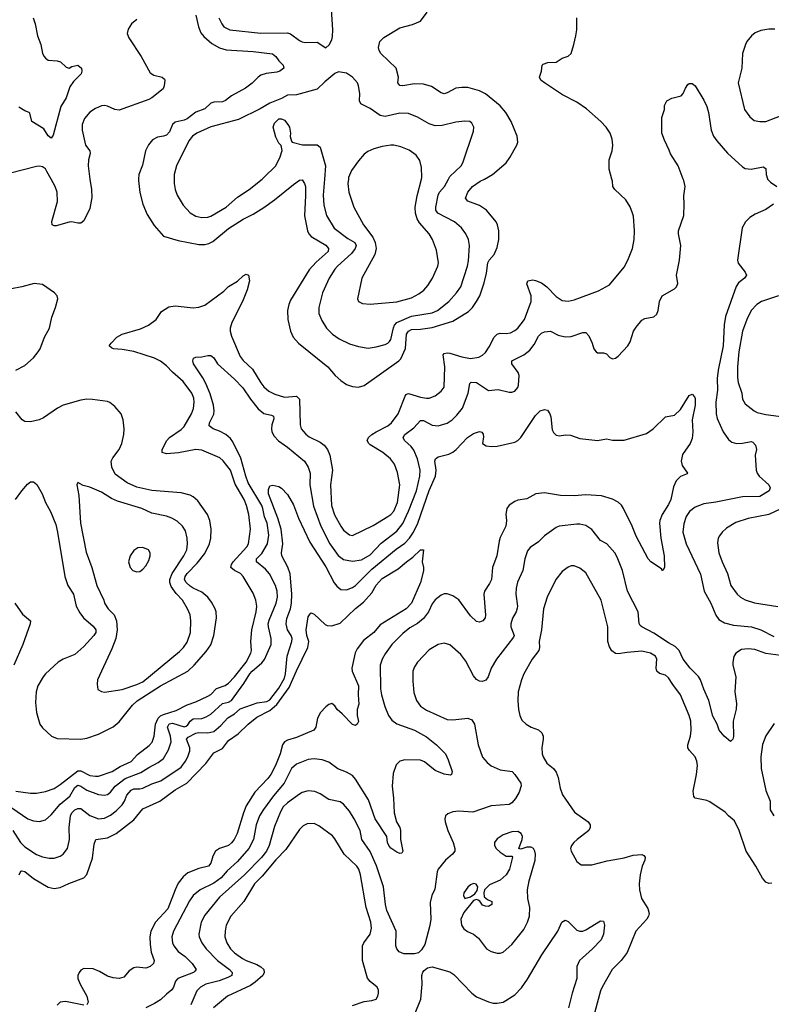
# Model space of a CAD drawing. Header units: inches. Extents: x 1682530 to 1839546, y 640742 to 791647.
# Tile 730 of 923: x 1822356 to 1827446, y 694414 to 701078. Entities that reach past the tile are written whole.
import ezdxf

# ---------------------------------------------------------------- set-up
doc = ezdxf.new("R2010")
doc.units = ezdxf.units.IN
doc.header["$MEASUREMENT"] = 0
doc.layers.add('B8629', color=7, linetype='Continuous')
doc.layers.add('B8720', color=7, linetype='Continuous')

msp = doc.modelspace()

# ---------------------------------------------------------------- linework, layer by layer
at = {"layer": 'B8629', "color": 5}
for points, elevation in [([(1822303.2, 695743.2), (1822410.1, 695670.1), (1822450, 695655.4), (1822490, 695652.1), (1822530, 695663.2), (1822570, 695695.8), (1822630.5, 695770), (1822696.1, 695823.9), (1822730, 695882.2), (1822750, 695897.4), (1822770, 695890.1), (1822810, 695862.9), (1822890, 695834.8), (1822930, 695828.8), (1822950, 695834.8), (1822970, 695849.3), (1823002.6, 695890), (1823070, 695942.2), (1823177.3, 695982.7), (1823230, 696017.7), (1823293.3, 696050), (1823330, 696078.6), (1823364.3, 696135.7), (1823382.5, 696190), (1823377.1, 696230), (1823357.1, 696290), (1823367.3, 696312.7), (1823390, 696316.4), (1823470, 696291.3), (1823484.1, 696295.9), (1823494.9, 696305.1), (1823510, 696330.2), (1823530, 696346.6), (1823590, 696349.5), (1823620, 696360), (1823650, 696377.1), (1823729.9, 696450.1), (1823770, 696460.1), (1823790, 696470.9), (1823874, 696586), (1823914.3, 696650), (1823931.2, 696670), (1823995, 696725), (1824013, 696747), (1824058.3, 696850), (1824058.4, 696890), (1824039.9, 696970), (1824039.1, 696990), (1824045.1, 697014.9), (1824092.9, 697130), (1824101.2, 697170), (1824100.6, 697210), (1824087.5, 697250), (1824046.9, 697326.9), (1824019.8, 697359.8), (1823959.8, 697410), (1823960.8, 697430), (1823995.1, 697464.9), (1824033.3, 697530), (1824044.3, 697590), (1824032.7, 697670), (1824012.9, 697712.9), (1824003.3, 697770), (1823995.3, 697790), (1823904.2, 697944.2), (1823887.3, 697990), (1823854.4, 698110), (1823800.2, 698220.2), (1823783.7, 698243.7), (1823751.3, 698270), (1823710, 698293.3), (1823666, 698310), (1823639.6, 698330), (1823642.2, 698350), (1823671.2, 698408.8), (1823673.6, 698430), (1823669.2, 698470), (1823645.2, 698545.2), (1823616, 698616), (1823595.4, 698655.4), (1823533.3, 698750), (1823527.6, 698770), (1823532.5, 698787.5), (1823550, 698794.9), (1823590, 698795.5), (1823630, 698806), (1823650, 698805.5), (1823659.5, 698799.5), (1823670, 698790.7), (1823695.8, 698750), (1823810, 698645.2), (1823866.8, 698586.8), (1823918.3, 698510), (1823970, 698444.2), (1824010, 698412.4), (1824062.4, 698402.4), (1824075.3, 698395.3), (1824076.4, 698376.4), (1824063.8, 698336.2), (1824061, 698310), (1824064.4, 698290), (1824079.6, 698259.6), (1824107.7, 698227.7), (1824170, 698185), (1824285.3, 698090), (1824310, 698050.4), (1824323, 698010), (1824321.9, 697930), (1824346.8, 697786.8), (1824395, 697650), (1824457.2, 697530), (1824512.9, 697452.9), (1824550, 697424.1), (1824610, 697413.1), (1824670, 697422.1), (1824730, 697455.7), (1824805, 697535), (1824910, 697617.5), (1824950, 697669.1), (1824988.5, 697751.5), (1825043.2, 697890), (1825066.5, 697990), (1825067.8, 698030), (1825050, 698107.3), (1825024.7, 698164.7), (1825006.6, 698190), (1824963.1, 698230), (1824952.2, 698250), (1824963.8, 698270), (1825025, 698315), (1825070, 698366.5), (1825090, 698364.7), (1825150, 698334.7), (1825190, 698330.2), (1825250, 698347.9), (1825284.7, 698370), (1825317.1, 698402.9), (1825353.8, 698450), (1825394.1, 698550), (1825404, 698616), (1825414.2, 698625.8), (1825450, 698621.8), (1825530, 698568.3), (1825596.5, 698576.5), (1825670, 698558), (1825690, 698556.4), (1825710, 698563.8), (1825729.6, 698590), (1825734.1, 698605.9), (1825738.7, 698670), (1825732.1, 698690), (1825688.6, 698750), (1825689.7, 698770), (1825769.7, 698810), (1825810, 698840.6), (1825840.7, 698879.3), (1825870, 698937.1), (1825890, 698957.1), (1825910, 698966), (1825950, 698970.4), (1826003.2, 698943.2), (1826050, 698931.6), (1826090, 698933.4), (1826170, 698960.5), (1826190, 698960.7), (1826210, 698938), (1826233.4, 698890), (1826244.9, 698850), (1826261, 698830), (1826270, 698824), (1826310, 698822.8), (1826330, 698816), (1826353.2, 698793.2), (1826370, 698784), (1826390, 698787.7), (1826410, 698800.7), (1826473.6, 698870), (1826490, 698898.8), (1826513, 698970), (1826530, 698997.1), (1826570, 699043.8), (1826590, 699057.1), (1826650, 699067.3), (1826670, 699084.7), (1826679.5, 699110), (1826689.6, 699170), (1826706.3, 699210), (1826790, 699257.4), (1826803.9, 699270), (1826813.4, 699293.4), (1826803.1, 699350), (1826824.4, 699450), (1826832.3, 699550), (1826817.8, 699630), (1826818.5, 699650), (1826852.7, 699752.7), (1826856.9, 699830), (1826854.5, 699885.5), (1826862, 699950), (1826854, 699990), (1826850.2, 700000)], 560), ([(1822330, 695857.8), (1822430, 695843.8), (1822470, 695843), (1822530, 695855), (1822590, 695875.9), (1822630, 695901.2), (1822750, 695994), (1822770, 695995.5), (1822830, 695963.9), (1822870, 695957.4), (1822890, 695959.5), (1822983.1, 695990), (1823036.5, 696023.5), (1823110, 696058.6), (1823154.5, 696105.5), (1823233.7, 696166.3), (1823252.2, 696187.8), (1823267.8, 696230), (1823276.7, 696310), (1823293.7, 696350), (1823310, 696365.9), (1823330, 696376.4), (1823416.5, 696403.5), (1823490, 696442.3), (1823550, 696461.1), (1823630, 696499.3), (1823650, 696512), (1823690, 696550.8), (1823746.8, 696573.2), (1823770, 696588.4), (1823810, 696630.2), (1823889.9, 696730), (1823921.7, 696790), (1823925.4, 696810), (1823921.4, 696870), (1823928.8, 696950), (1823957.5, 697070), (1823962.3, 697110), (1823954.2, 697150), (1823937.1, 697197.1), (1823869, 697310), (1823850.3, 697330.3), (1823809.7, 697350), (1823786.5, 697370), (1823789.9, 697390), (1823801.1, 697410), (1823895, 697510), (1823906.3, 697530), (1823919.1, 697630), (1823907.4, 697730), (1823891.6, 697790), (1823875.7, 697830), (1823815.8, 697935.8), (1823783.2, 698030), (1823732.9, 698092.9), (1823711.9, 698111.9), (1823590, 698166), (1823550, 698168.8), (1823432.3, 698147.7), (1823350, 698139.1), (1823321.7, 698150), (1823319.8, 698170), (1823351.4, 698230), (1823369.9, 698250.1), (1823450, 698305.1), (1823470, 698324.1), (1823518.5, 698410), (1823532.2, 698447.8), (1823538.1, 698490), (1823535.8, 698515.8), (1823522.9, 698550), (1823463.9, 698630), (1823390, 698691.7), (1823350, 698736.5), (1823310, 698768.1), (1823270, 698788.2), (1823130, 698833.2), (1823050, 698846.5), (1822990.9, 698850.9), (1822976.9, 698856.9), (1822962.9, 698870), (1822975.8, 698890), (1823014.3, 698930), (1823050, 698949.3), (1823174.1, 698985.9), (1823229.1, 699010.9), (1823281.3, 699050), (1823317, 699103), (1823365.9, 699134.1), (1823410, 699142.2), (1823530, 699128.1), (1823570, 699132.4), (1823610, 699146.9), (1823738.1, 699241.9), (1823770, 699271.6), (1823831.5, 699308.5), (1823870, 699345.3), (1823890, 699357.1), (1823906, 699350), (1823911.3, 699311.3), (1823895.9, 699250), (1823863.9, 699170), (1823792.1, 699030), (1823780.9, 698990), (1823781.3, 698970), (1823790, 698937.1), (1823850, 698798.9), (1823870, 698772.4), (1823933.1, 698713.1), (1823990, 698620.9), (1824010, 698594.3), (1824043.8, 698563.8), (1824083.8, 698543.8), (1824150, 698523.5), (1824230, 698530.1), (1824250.6, 698510.6), (1824255.6, 698335.6), (1824262, 698310), (1824293.7, 698273.7), (1824316, 698256), (1824390, 698219.8), (1824419.1, 698199.1), (1824440.2, 698170), (1824455.5, 698130), (1824473.5, 698030), (1824460.6, 697930), (1824467.5, 697790), (1824488, 697728), (1824530.2, 697650), (1824550, 697623.6), (1824590, 697591.5), (1824610, 697587.4), (1824750, 697654.6), (1824850, 697715.5), (1824870, 697729), (1824890, 697751.5), (1824915.5, 697810), (1824931, 697930), (1824913.6, 698013.6), (1824893.8, 698070), (1824866.6, 698106.6), (1824815.6, 698150), (1824730, 698201.6), (1824720.3, 698210), (1824709.8, 698230), (1824717.2, 698250), (1824740.8, 698270), (1824771, 698290), (1824850, 698328.5), (1824873.6, 698350), (1824919.8, 698410), (1824970, 698540.7), (1824990, 698548.7), (1825070, 698522.8), (1825110, 698516.5), (1825130, 698517.6), (1825170, 698531.6), (1825210, 698563.7), (1825229.8, 698590.2), (1825234.7, 698730), (1825223.2, 698810), (1825230, 698819.6), (1825250, 698823.9), (1825270, 698821.2), (1825350, 698797.2), (1825410, 698786), (1825465.7, 698794.3), (1825490, 698807.4), (1825510, 698827), (1825535.8, 698864.2), (1825570, 698929.1), (1825590, 698950.8), (1825610, 698956.6), (1825650, 698954.6), (1825679.9, 698960.1), (1825710, 698974.7), (1825730, 698991.2), (1825774.5, 699050), (1825819.8, 699170), (1825819.4, 699210), (1825791.1, 699290), (1825797, 699310), (1825830, 699317.2), (1825850, 699314.2), (1825890, 699297.1), (1825926, 699270), (1825990, 699204.5), (1826030, 699178.6), (1826070, 699174.4), (1826110, 699182.6), (1826276.3, 699243.7), (1826350, 699283.1), (1826450, 699403.8), (1826475.1, 699450), (1826506, 699530), (1826517.2, 699590), (1826518.7, 699650), (1826512, 699748), (1826506.4, 699770), (1826490, 699812), (1826459.8, 699859.8), (1826386.6, 699930), (1826372.3, 699950), (1826370, 699986), (1826366.2, 700000)], 580), ([(1822831.7, 700000), (1822841.6, 699930), (1822844.7, 699875.3), (1822830, 699800.9), (1822790, 699716), (1822770, 699701.6), (1822750, 699701.1), (1822710, 699709.7), (1822690, 699708.4), (1822604.2, 699684.2), (1822590, 699682.4), (1822576, 699690), (1822573.1, 699713.1), (1822611.5, 699848.5), (1822610.5, 699910), (1822595.9, 699950), (1822568.3, 700000)], 580), ([(1823160.6, 700000), (1823159.6, 699990), (1823170.3, 699909.7), (1823190.2, 699830), (1823220, 699760), (1823265.7, 699685.7), (1823330, 699612.4), (1823430, 699583.2), (1823570, 699557.8), (1823610, 699557.7), (1823636.1, 699563.9), (1823663, 699577), (1823770, 699665), (1823870, 699729.2), (1823937.6, 699762.4), (1824010, 699807.2), (1824081.8, 699858.2), (1824210, 699963.6), (1824250, 699991.6), (1824270, 699994), (1824285.5, 699970), (1824290.8, 699950), (1824292, 699888), (1824284.1, 699750), (1824304.8, 699650), (1824313.7, 699630), (1824330, 699611.2), (1824430, 699551.5), (1824447.2, 699530), (1824444.2, 699510), (1824363.4, 699436.6), (1824315.3, 699384.7), (1824190, 699179.6), (1824177.8, 699150), (1824169.1, 699109.1), (1824171.1, 699050), (1824189.4, 698969.4), (1824207.6, 698930), (1824243.1, 698890), (1824442.6, 698730), (1824493.1, 698670), (1824530, 698636.9), (1824570, 698610.2), (1824610, 698595.6), (1824650, 698591.2), (1824690, 698603.6), (1824923.1, 698770), (1824936.4, 698783.6), (1824967.8, 698852.2), (1824976.4, 698950), (1824989, 698971), (1825010, 698980.5), (1825070, 698984.1), (1825150, 698996.2), (1825290, 699037.2), (1825396.1, 699103.9), (1825421.5, 699130), (1825449.1, 699170), (1825471.1, 699210), (1825502.2, 699297.8), (1825516.8, 699363.2), (1825526.1, 699433.9), (1825534.3, 699450), (1825569.1, 699490), (1825590, 699535.5), (1825599.8, 699590), (1825600.9, 699650), (1825592.1, 699690), (1825582.2, 699710), (1825517.2, 699790), (1825470, 699821.6), (1825390.8, 699850.8), (1825374.3, 699870), (1825390.8, 699910), (1825421.7, 699950), (1825475, 699985), (1825502.9, 700000)], 620), ([(1823402.3, 700000), (1823402.3, 699970), (1823409.1, 699929.1), (1823422.3, 699890), (1823463, 699823), (1823510.2, 699770.2), (1823550, 699749), (1823590, 699738.6), (1823630, 699741.2), (1823650, 699749.2), (1823754.5, 699810), (1823830, 699877.3), (1823909.7, 699930), (1823997.2, 700000)], 640), ([(1824419.9, 700000), (1824411, 699890), (1824416.7, 699823.3), (1824433.8, 699753.8), (1824486.3, 699666.3), (1824577.2, 699597.2), (1824624.9, 699570), (1824633.7, 699550), (1824626.9, 699530), (1824603.7, 699496.3), (1824507.2, 699410), (1824489.5, 699390), (1824450.9, 699330), (1824407.5, 699230), (1824382.8, 699130), (1824382.3, 699090), (1824402.2, 699042.2), (1824434.6, 698990), (1824474.9, 698950), (1824519.1, 698919.1), (1824590, 698884.6), (1824650, 698867.6), (1824716.1, 698856.1), (1824770, 698864.2), (1824830, 698880.6), (1824850, 698889.3), (1824860.4, 698900.4), (1824870, 698913), (1824887.3, 698992.7), (1824894.9, 699010), (1824911.1, 699028.9), (1825010, 699072.2), (1825150, 699094.3), (1825186.6, 699110), (1825261.2, 699170), (1825314.6, 699230), (1825343.1, 699270), (1825388, 699410), (1825394.5, 699445.5), (1825402.5, 699550), (1825395, 699590), (1825377.4, 699630), (1825348.5, 699670), (1825301.3, 699710), (1825187.8, 699770), (1825175, 699790), (1825174.9, 699810), (1825189.9, 699890), (1825198.9, 699910), (1825233.5, 699950), (1825260.6, 700000)], 640), ([(1824581.7, 700000), (1824577.4, 699970), (1824586, 699910), (1824618.3, 699810), (1824684.6, 699690), (1824746.9, 699606.9), (1824762.7, 699570), (1824770.2, 699530), (1824760.2, 699490), (1824672, 699330), (1824644, 699190), (1824650, 699172), (1824676.8, 699156.8), (1824730, 699152.2), (1824910, 699168.8), (1825010, 699196.5), (1825058.1, 699221.9), (1825092.2, 699247.8), (1825120, 699280), (1825150.7, 699329.3), (1825188.7, 699410), (1825191.7, 699431.7), (1825178.7, 699518.7), (1825151.9, 699590), (1825129.8, 699630), (1825062.7, 699702.7), (1825047.8, 699730), (1825036.2, 699770), (1825034.6, 699810), (1825046.7, 699886.7), (1825077.6, 700000)], 660), ([(1827420.9, 700000), (1827439.6, 699979.6), (1827484, 699950)], 560), ([(1827460.7, 699830), (1827410, 699794), (1827337.3, 699762.7), (1827301.3, 699738.7), (1827270.2, 699709.8), (1827249.4, 699670.6), (1827217.8, 699450), (1827222, 699430), (1827268.7, 699370), (1827277, 699350), (1827264.4, 699330), (1827223.7, 699296.3), (1827207.7, 699272.3), (1827135.7, 699070), (1827126.3, 699013.7), (1827119.6, 698870), (1827085.9, 698705.9), (1827080.4, 698650), (1827081.7, 698570), (1827070.2, 698490), (1827072.4, 698410), (1827079.5, 698379.5), (1827119.5, 698290), (1827157.1, 698237.1), (1827179, 698219), (1827210, 698210.3), (1827250, 698212.3), (1827310, 698223.8), (1827319.9, 698219.9), (1827339.1, 698199.1), (1827346.3, 698170), (1827336.5, 698130), (1827342.7, 698030), (1827349.3, 698010), (1827362.8, 697990), (1827428.5, 697930), (1827438.4, 697910), (1827436.7, 697903.3), (1827432.7, 697890), (1827369.3, 697850.7), (1827250, 697848.4), (1827070, 697812.5), (1826990, 697801.3), (1826930, 697778), (1826892.2, 697750), (1826870, 697715.1), (1826852.8, 697667.2), (1826846, 697610), (1826869.3, 697530), (1826965.5, 697325.5), (1826991.4, 697210), (1827036.6, 697130), (1827070, 697048.4), (1827090, 697017.8), (1827130, 696995.2), (1827190, 696979.4), (1827311.3, 696970), (1827375.5, 696950), (1827462.8, 696902.8)], 560), ([(1822330, 698705.4), (1822390, 698737.8), (1822449.7, 698790), (1822481.7, 698830), (1822494, 698850), (1822524.4, 698930), (1822557.6, 698990), (1822574.7, 699065.3), (1822598, 699130), (1822613.3, 699190), (1822609.5, 699210), (1822592.7, 699230), (1822510, 699285.4), (1822453.1, 699293.1), (1822370, 699270.5), (1822230, 699242.9)], 620), ([(1827494.7, 699210), (1827379.3, 699170), (1827348.5, 699150), (1827310.2, 699109.8), (1827279.7, 699050), (1827251, 698970), (1827227.1, 698830), (1827218.1, 698730), (1827217.6, 698657.6), (1827222.5, 698622.5), (1827246.5, 698550), (1827250.2, 698510), (1827270, 698478.3), (1827330.2, 698430.2), (1827350, 698418.9), (1827410, 698405.5), (1827528.6, 698391.4)], 580), ([(1822310, 695590.2), (1822362.2, 695510), (1822390, 695481.1), (1822470, 695428.3), (1822510, 695412.2), (1822556.3, 695403.7), (1822590, 695403.9), (1822630, 695417.3), (1822651.1, 695430), (1822680.3, 695470), (1822693.6, 695530), (1822691.9, 695611.9), (1822699.9, 695690), (1822708.5, 695710), (1822729.8, 695730), (1822750, 695739.4), (1822770, 695740.7), (1822830, 695692.2), (1822890, 695669.4), (1822930, 695674.5), (1822970, 695694.3), (1823010, 695723.2), (1823050, 695764.7), (1823066.1, 695790), (1823082.5, 695830), (1823110, 695863.7), (1823130, 695872.9), (1823170, 695872.1), (1823190, 695877.7), (1823250, 695906.3), (1823312.4, 695927.6), (1823450, 696020.2), (1823479.9, 696060.1), (1823494.9, 696090), (1823507.3, 696130), (1823508, 696150), (1823486.2, 696210), (1823498.1, 696221.9), (1823550, 696249.6), (1823566.2, 696253.8), (1823630, 696251), (1823670, 696261.3), (1823718.1, 696301.9), (1823765.7, 696354.3), (1823810, 696379.4), (1823850, 696414.2), (1823964.1, 696455.9), (1824030, 696464), (1824050, 696474.7), (1824110, 696554.5), (1824150, 696621.5), (1824156.5, 696650), (1824167.4, 696770), (1824198.3, 696870), (1824200.4, 696890), (1824194.5, 696910), (1824169.9, 696950), (1824160.2, 696990), (1824165.4, 697025.4), (1824189.2, 697090.8), (1824197.6, 697130), (1824198, 697190), (1824187.9, 697327.9), (1824172.1, 697372.1), (1824132.2, 697450), (1824128.8, 697470), (1824138, 697530), (1824126.2, 697630), (1824105.2, 697705.2), (1824041.8, 697870), (1824040.4, 697899.6), (1824050, 697922.8), (1824070, 697927.7), (1824110, 697919.1), (1824130, 697907.3), (1824170, 697865.5), (1824210, 697794.9), (1824243.8, 697703.8), (1824322, 697542), (1824430, 697374.3), (1824486.7, 697266.7), (1824503.6, 697243.6), (1824530, 697221.7), (1824570, 697219.6), (1824610, 697234.4), (1824630, 697248), (1824741, 697359), (1824905.6, 697494.4), (1824963.6, 697536.4), (1824996.7, 697570), (1825022.9, 697610), (1825051.6, 697670), (1825130, 697892.6), (1825172.6, 697990), (1825175.6, 698030), (1825167.7, 698090), (1825172.9, 698107.1), (1825190, 698120.9), (1825262.7, 698137.3), (1825290, 698151.3), (1825311.6, 698168.4), (1825388.8, 698250), (1825430, 698277.8), (1825470, 698291.8), (1825486, 698286), (1825493.7, 698273.7), (1825496.1, 698256.1), (1825490.7, 698210), (1825514.4, 698194.4), (1825550, 698190.3), (1825590, 698193.1), (1825710, 698219.6), (1825730, 698230.3), (1825750, 698251.7), (1825850, 698400.5), (1825881.2, 698430), (1825910, 698440.5), (1825930, 698436.3), (1825945.5, 698410), (1825952, 698390), (1825963, 698303), (1825970, 698284.9), (1825990, 698266.4), (1826010, 698262.4), (1826051.8, 698268.2), (1826086.6, 698266.6), (1826150, 698243.6), (1826250, 698232.6), (1826270, 698231.4), (1826330, 698242.4), (1826371.6, 698231.6), (1826450, 698232.3), (1826601.5, 698278.5), (1826646.6, 698310), (1826728.7, 698390), (1826790, 698400.7), (1826830, 698439.1), (1826890, 698536), (1826910, 698544.7), (1826926.8, 698526.8), (1826930, 698514), (1826930.2, 698470), (1826911, 698370), (1826914.2, 698290), (1826910, 698244), (1826897.6, 698210), (1826845, 698135), (1826834.7, 698090), (1826841.8, 698061.8), (1826878.8, 698010), (1826875.2, 698004.8), (1826830, 697986.4), (1826802.8, 697957.2), (1826784.3, 697915.7), (1826765.4, 697830), (1826750, 697797.7), (1826706.3, 697730), (1826690.2, 697690), (1826687.9, 697670), (1826697.1, 697570), (1826721.6, 697450), (1826722, 697370), (1826712, 697350), (1826708.7, 697350), (1826702, 697362), (1826630, 697409), (1826613.2, 697430), (1826530, 697582.7), (1826503.9, 697650), (1826445.1, 697770), (1826432, 697792), (1826410, 697812.2), (1826370, 697833.3), (1826295.8, 697855.8), (1826190, 697862), (1826110, 697856.3), (1826017.9, 697857.9), (1825910, 697876.5), (1825850.8, 697870), (1825790, 697835.6), (1825730, 697826.3), (1825710, 697818), (1825670, 697791.6), (1825654.4, 697770), (1825649, 697731), (1825652.2, 697690), (1825648.3, 697650), (1825610, 697574.7), (1825602.5, 697550), (1825588.1, 697450), (1825559, 697370), (1825552.2, 697290), (1825538.6, 697261.4), (1825503.6, 697210), (1825498.5, 697190), (1825511.2, 697048.8), (1825508.4, 697030), (1825493.4, 697010), (1825470, 697000.7), (1825450, 697005.6), (1825410, 697044), (1825330, 697151.2), (1825290, 697179.7), (1825250, 697191.5), (1825230, 697191.5), (1825210, 697184.2), (1825170, 697153), (1825150, 697125.6), (1825123.8, 697070), (1825090, 697024.8), (1825050, 696991.3), (1824998.3, 696961.7), (1824950, 696923.1), (1824877.3, 696850), (1824830, 696785.6), (1824810.3, 696750), (1824797.8, 696710), (1824800.6, 696550), (1824806, 696510), (1824828.5, 696430), (1824854.2, 696370), (1824876.9, 696336.9), (1824910, 696312.1), (1825030.3, 696270), (1825110, 696225), (1825177.8, 696170), (1825238.7, 696110), (1825258, 696070), (1825283.8, 695990), (1825281, 695970), (1825273.8, 695966.2), (1825230, 695971.3), (1825170, 695996.4), (1825096.4, 696056.4), (1825070, 696067.6), (1824964.7, 696070), (1824930, 696060.5), (1824905.3, 696034.7), (1824884.5, 695975.5), (1824878.2, 695890), (1824887.8, 695810), (1824892.6, 695710), (1824908.6, 695648.6), (1824930.3, 695610), (1824935.8, 695590), (1824934.4, 695530), (1824950.7, 695450), (1824943.6, 695436.4), (1824930, 695434), (1824910, 695445.1), (1824870, 695471.2), (1824855.6, 695490), (1824847.4, 695510), (1824842, 695550), (1824764.1, 695670), (1824718.4, 695798.4), (1824630, 695939.1), (1824610, 695962), (1824570, 695985.6), (1824510, 696008.4), (1824450, 696053.7), (1824404, 696070), (1824350, 696075.3), (1824310, 696070.9), (1824230, 696040.2), (1824196.1, 696010), (1824148, 695912), (1824073.8, 695826.2), (1824006.4, 695733.6), (1823980.4, 695690), (1823957.5, 695630), (1823940.4, 695530), (1823908.7, 695470), (1823830, 695381.5), (1823761.1, 695318.9), (1823721.2, 695270), (1823670, 695235), (1823577.3, 695190), (1823530, 695150.8), (1823505.5, 695114.5), (1823397.4, 694910), (1823386, 694870), (1823391.6, 694830), (1823399.8, 694810), (1823430, 694771.9), (1823476.9, 694736.9), (1823523.2, 694690), (1823550.2, 694650), (1823541.7, 694638.3), (1823532.2, 694630), (1823426, 694590), (1823410.2, 694570), (1823398.8, 694530), (1823387.4, 694512.6), (1823350, 694484.1), (1823310, 694445.2), (1823270, 694419.9), (1823210, 694391.4)], 540), ([(1822328.6, 697831.4), (1822369.8, 697890), (1822410, 697934.4), (1822430, 697950.2), (1822450, 697951.2), (1822473.1, 697933.1), (1822507.6, 697870), (1822531, 697810), (1822564.5, 697750), (1822600.7, 697660.7), (1822613.1, 697610), (1822661.8, 697310), (1822681.1, 697250), (1822720.5, 697190), (1822737.9, 697110), (1822763.5, 697063.5), (1822788.6, 697030), (1822854.7, 696974.7), (1822871.6, 696950), (1822870.8, 696930), (1822858.2, 696910), (1822790, 696835), (1822730, 696782.9), (1822650, 696751.5), (1822616.9, 696730), (1822530, 696650.8), (1822514.7, 696630), (1822478.4, 696570), (1822467.6, 696530), (1822462.8, 696457.2), (1822470.1, 696390.1), (1822491.6, 696310), (1822510, 696286), (1822570.4, 696230), (1822610, 696214), (1822770, 696208.8), (1822810, 696216.3), (1822890, 696243.7), (1822990, 696292), (1823030, 696326.4), (1823120.4, 696439.6), (1823151.3, 696468.7), (1823309.9, 696570.1), (1823493.8, 696670), (1823536.8, 696710), (1823618.8, 696801.2), (1823650, 696847.2), (1823671.4, 696910), (1823688.2, 697030), (1823687.4, 697070), (1823680.6, 697090), (1823655.6, 697135.6), (1823629.8, 697170), (1823590, 697204.4), (1823530, 697231.2), (1823510, 697244.9), (1823483, 697270), (1823472.7, 697290), (1823475.8, 697310), (1823491, 697330), (1823559, 697401), (1823610, 697465.2), (1823640.6, 697530), (1823649.9, 697570.1), (1823652.9, 697630), (1823642.9, 697690), (1823628.6, 697728.6), (1823561.4, 697821.4), (1823530, 697848.9), (1823510, 697859.4), (1823450, 697877), (1823250, 697892.5), (1823150, 697913.7), (1823083.2, 697943.2), (1823002.5, 698002.5), (1822979, 698050), (1822976.4, 698090), (1822987, 698113), (1823030.7, 698170), (1823048.8, 698210), (1823061.6, 698270), (1823063.5, 698310), (1823056.9, 698370), (1823043, 698410), (1823001, 698461), (1822966.7, 698486.7), (1822950, 698493.5), (1822850, 698508.4), (1822810, 698509.7), (1822770, 698502.7), (1822650, 698469.8), (1822612.9, 698450), (1822516.8, 698383.2), (1822488.7, 698371.3), (1822430, 698357), (1822390, 698359.8), (1822372.8, 698370), (1822330, 698425.4)], 620), ([(1827510, 697768.3), (1827430, 697729.2), (1827290, 697702.2), (1827205.5, 697674.5), (1827143.4, 697636.6), (1827113.7, 697610), (1827095.2, 697584.8), (1827087, 697570), (1827081.2, 697538.8), (1827091.2, 697470), (1827112.3, 697410), (1827149.3, 697330), (1827172.9, 697250), (1827216, 697190), (1827237.6, 697170), (1827270, 697151.4), (1827331.2, 697131.2), (1827490, 697106.7)], 580), ([(1827510, 696776), (1827410, 696789.7), (1827335.5, 696815.5), (1827290, 696820.9), (1827244.3, 696815.7), (1827204.9, 696790), (1827192.1, 696767.9), (1827185.3, 696730), (1827186, 696710), (1827205.4, 696630), (1827199.7, 696530), (1827210.2, 696450), (1827209, 696411), (1827187.2, 696330), (1827190, 696226), (1827186, 696210), (1827170, 696194), (1827126, 696230), (1827092.3, 696270), (1827078.7, 696310), (1827050, 696365.2), (1827023.1, 696470), (1826988.4, 696548.4), (1826967.5, 696610), (1826953.7, 696633.7), (1826896.8, 696690), (1826849.8, 696750), (1826822, 696810), (1826795.3, 696835.3), (1826750, 696860.2), (1826650, 696927.3), (1826568.3, 696968.3), (1826558, 696978), (1826550.9, 696990.9), (1826543.5, 697070), (1826472.8, 697210), (1826437.6, 697350), (1826401.7, 697441.7), (1826385.7, 697470), (1826331.3, 697530), (1826290, 697554), (1826230, 697628.2), (1826190, 697654.7), (1826150, 697665.1), (1826130, 697665.1), (1826010, 697651.2), (1825990, 697642.4), (1825910, 697584), (1825870, 697545.4), (1825813.5, 697506.5), (1825795.9, 697484.1), (1825778, 697430), (1825763.2, 697350), (1825728, 697272), (1825717.6, 697230), (1825715.5, 697190), (1825727.5, 697110), (1825725.3, 697094.7), (1825717.2, 697070), (1825693.2, 697026.8), (1825682.6, 696990), (1825682.9, 696970), (1825704.4, 696910), (1825701, 696899), (1825585.5, 696750), (1825550, 696689.6), (1825528.5, 696631.5), (1825512.4, 696607.6), (1825490, 696599.2), (1825470, 696601.5), (1825450, 696613), (1825430, 696638.4), (1825377.7, 696737.7), (1825343, 696783), (1825270, 696847.6), (1825230, 696858.4), (1825190, 696849.6), (1825130, 696813), (1825050.4, 696730), (1825030, 696698), (1825018.9, 696670), (1825017.7, 696602.3), (1825025.2, 696525.2), (1825042.6, 696470), (1825070, 696432.7), (1825110, 696406), (1825250, 696343.1), (1825290, 696339.6), (1825390, 696351.3), (1825418.9, 696338.9), (1825435.3, 696310), (1825461.3, 696170), (1825490, 696088.2), (1825521.3, 696050), (1825550, 696028.8), (1825610, 696001.1), (1825690.5, 695990), (1825710, 695970.5), (1825750, 695910.4), (1825752.8, 695892.8), (1825737.9, 695850), (1825713.3, 695806.7), (1825690, 695778.3), (1825670, 695767), (1825550, 695758.7), (1825424.1, 695715.9), (1825330, 695721.1), (1825290, 695718), (1825255.6, 695704.4), (1825239.1, 695690), (1825234.9, 695670), (1825237.1, 695650), (1825256.5, 695590), (1825292.4, 695510), (1825303.6, 695470), (1825302, 695450), (1825288.2, 695430), (1825240.4, 695390), (1825191, 695329), (1825182.9, 695310), (1825166.6, 695193.4), (1825148.1, 695151.9), (1825136.9, 695103.1), (1825139.4, 694990), (1825133.3, 694946.7), (1825099.8, 694820.2), (1825077.4, 694782.6), (1825057.8, 694762.2), (1825030, 694755.4), (1824956.6, 694756.6), (1824926.6, 694770), (1824909.7, 694789.7), (1824904, 694810), (1824904.8, 694910), (1824841.3, 695050), (1824832.5, 695090), (1824819.6, 695210), (1824772.6, 695352.6), (1824729, 695449), (1824672.8, 695530), (1824661, 695590), (1824622, 695670), (1824590, 695721.7), (1824550, 695768.4), (1824525.4, 695785.4), (1824450, 695800.7), (1824390, 695839.4), (1824355.5, 695855.5), (1824310, 695859.4), (1824270, 695847.4), (1824250, 695835.7), (1824170, 695778.7), (1824140.5, 695750), (1824121.9, 695718.1), (1824081.7, 695618.3), (1824045.7, 695490), (1824028, 695450), (1823992.9, 695407.1), (1823879.5, 695290), (1823710, 695138.7), (1823610, 695018), (1823584.2, 694970), (1823570.2, 694890), (1823571.4, 694870), (1823590.2, 694830), (1823618.9, 694790), (1823695, 694710), (1823776.2, 694650), (1823795.8, 694630), (1823793.1, 694610), (1823765.1, 694594.9), (1823706.5, 694573.5), (1823617, 694550), (1823579.5, 694530), (1823554.7, 694505.3), (1823514.3, 694410)], 560), ([(1822353.5, 695290), (1822364.7, 695315.3), (1822370, 695318.9), (1822390, 695313.2), (1822450, 695265.5), (1822550, 695206.8), (1822590, 695198.2), (1822630, 695204.3), (1822687.9, 695232.1), (1822790, 695271.3), (1822810, 695294), (1822850, 695403), (1822860.7, 695499.3), (1822870.8, 695529.2), (1822950, 695541.1), (1823010, 695569.5), (1823130, 695662.7), (1823190, 695738.5), (1823304.7, 695790), (1823410, 695866.5), (1823488.7, 695911.3), (1823616.7, 696043.3), (1823670, 696116.5), (1823730, 696146), (1823770, 696199.8), (1823835.6, 696244.4), (1823904.2, 696310), (1823963.1, 696356.9), (1824050, 696403), (1824097.3, 696442.7), (1824180.3, 696559.7), (1824230, 696672.3), (1824307.8, 696830), (1824315.1, 696870), (1824299.8, 696910), (1824295.6, 696950), (1824310, 697038), (1824322.4, 697057.6), (1824330, 697064), (1824350, 697054.9), (1824424.5, 696984.5), (1824437.6, 696977.6), (1824470, 696974.9), (1824525.4, 696994.6), (1824630, 697094.4), (1824684.8, 697135.2), (1824741.4, 697198.6), (1824770, 697250.3), (1824810, 697295.6), (1824918.4, 697361.6), (1824974.5, 697410), (1825019.3, 697440.7), (1825070, 697490.7), (1825090.7, 697490.7), (1825080.7, 697410), (1825090.7, 697370), (1825090, 697348), (1825070, 697269.2), (1825008.9, 697130), (1824973.4, 697090), (1824797.2, 696982.8), (1824754.7, 696930), (1824684, 696876), (1824640.5, 696819.5), (1824627.3, 696792.7), (1824605.8, 696690), (1824608.6, 696670), (1824651.4, 696570), (1824649, 696510), (1824653.4, 696446.6), (1824641, 696410), (1824641, 696370), (1824650.8, 696329.2), (1824642, 696310), (1824630, 696302), (1824610, 696309.2), (1824541, 696381), (1824506.3, 696410), (1824490, 696435.1), (1824470, 696451.2), (1824450, 696443.5), (1824430, 696427.7), (1824392.9, 696390), (1824373.5, 696350), (1824361, 696290), (1824348.9, 696270), (1824230, 696220.7), (1824170, 696202.5), (1824150.3, 696190), (1824134.9, 696170), (1824120.1, 696110), (1824088.8, 696030), (1824057.1, 695970), (1824037, 695943), (1823949.4, 695850.6), (1823890, 695758), (1823870.6, 695710), (1823829.2, 695570.8), (1823808.7, 695530), (1823790, 695506.2), (1823770.1, 695489.9), (1823710.1, 695469.9), (1823681.3, 695450), (1823663.3, 695416.7), (1823651.1, 695368.9), (1823634.6, 695350), (1823570, 695334.6), (1823495.8, 695304.2), (1823462.5, 695277.5), (1823430, 695235.3), (1823408, 695190), (1823358.3, 695061.7), (1823275.4, 694970), (1823243.5, 694910), (1823237.3, 694870), (1823239, 694819), (1823247.2, 694767.2), (1823266.7, 694710), (1823261.6, 694690), (1823239.1, 694670), (1823210, 694658), (1823150, 694665.6), (1823130, 694662), (1823098.3, 694641.7), (1823062.3, 694597.7), (1823030, 694588), (1822990, 694592.6), (1822950, 694605.3), (1822897.3, 694637.3), (1822853.6, 694653.6), (1822790, 694656.4), (1822770, 694645.6), (1822758, 694630), (1822750.3, 694610), (1822750.3, 694590), (1822766.5, 694550), (1822811.5, 694470), (1822819.7, 694430), (1822810.4, 694410)], 520), ([(1827450, 695234), (1827430, 695231.6), (1827410, 695240.7), (1827387.3, 695267.3), (1827341.1, 695350), (1827276.5, 695450), (1827228.2, 695590), (1827196.6, 695656.6), (1827155.6, 695690), (1827133.9, 695713.9), (1827030, 695785.7), (1827010, 695793.7), (1826930, 695809.7), (1826922, 695822), (1826916.8, 695856.8), (1826940.3, 695970), (1826945.8, 696030), (1826941.1, 696061.1), (1826929.8, 696090), (1826891.3, 696131.3), (1826880.3, 696150), (1826879.8, 696170), (1826899.4, 696230), (1826902.3, 696270), (1826900.6, 696330), (1826890.6, 696370), (1826831.7, 696510), (1826778.1, 696578.1), (1826750, 696624), (1826730, 696641.2), (1826690, 696654), (1826671, 696670), (1826666.8, 696690), (1826670.7, 696750), (1826661, 696770), (1826627.3, 696790), (1826570, 696803.4), (1826470, 696796.5), (1826410, 696787.2), (1826390, 696789.8), (1826366.1, 696806.1), (1826350, 696834), (1826338.9, 696870), (1826338.5, 696970), (1826293.7, 697150), (1826190, 697334.5), (1826150, 697367), (1826110, 697382.9), (1826090, 697382.9), (1826070, 697374), (1826030, 697342.9), (1825986, 697290), (1825928.7, 697170), (1825904.2, 697090), (1825890.2, 696950), (1825873.4, 696870), (1825877.2, 696830), (1825872.3, 696810), (1825827.6, 696750), (1825769.3, 696650.7), (1825753.8, 696610), (1825732.6, 696530), (1825729, 696469), (1825733.1, 696410), (1825742, 696370), (1825757.4, 696337.4), (1825784.9, 696310), (1825818.8, 696290), (1825870, 696272), (1825891.1, 696251.1), (1825900.3, 696230), (1825902, 696210), (1825892.3, 696150), (1825894.7, 696110), (1825900.8, 696090), (1825927, 696047), (1825971.8, 696010), (1825990, 695985.5), (1826002.8, 695950), (1826017, 695877), (1826032.9, 695832.9), (1826114.3, 695714.3), (1826205.5, 695650), (1826219.5, 695630), (1826219.5, 695610), (1826210.2, 695589.8), (1826130.5, 695530), (1826108, 695510), (1826094, 695490), (1826086.8, 695470), (1826090.7, 695450.7), (1826130, 695382), (1826158, 695358), (1826230, 695357.3), (1826335.6, 695384.4), (1826450, 695406.3), (1826510, 695424.6), (1826568.6, 695428.6), (1826582, 695422), (1826592.2, 695410), (1826588.8, 695390), (1826571.1, 695348.9), (1826558, 695290), (1826550.2, 695230), (1826552.6, 695190), (1826566.5, 695130), (1826610, 695062.4), (1826618.3, 695030), (1826614.8, 695010), (1826602.8, 694990), (1826529.1, 694910), (1826470, 694764), (1826430, 694711.1), (1826367.4, 694650), (1826300.9, 694530), (1826290, 694505.2), (1826235.3, 694304.7)], 580), ([(1822324.2, 697130), (1822375.5, 697055.5), (1822430.2, 697010.2), (1822428, 696990), (1822377.4, 696850), (1822316.1, 696710)], 580), ([(1827465.3, 696314.7), (1827408, 696232), (1827387.1, 696172.9), (1827374.3, 696090), (1827376.6, 696010), (1827410, 695861.6), (1827438.2, 695790), (1827439, 695730), (1827463.2, 695690)], 580), ([(1824610, 694406.3), (1824690, 694433.4), (1824740.7, 694439.3), (1824770, 694448.5), (1824782.4, 694470), (1824786.3, 694490), (1824786, 694510), (1824777.6, 694530), (1824729.8, 694569.8), (1824712.1, 694592.1), (1824677.7, 694710), (1824678.2, 694810), (1824687.1, 694830), (1824730.4, 694889.6), (1824739.2, 694930), (1824734, 694970), (1824702, 695070), (1824664.7, 695290), (1824652.2, 695330), (1824638.4, 695350), (1824553.8, 695430), (1824490, 695534), (1824473.6, 695553.6), (1824382.2, 695622.2), (1824350, 695637.4), (1824303.4, 695636.6), (1824276.9, 695623.1), (1824250, 695598.5), (1824158.7, 695461.3), (1824090, 695391.9), (1823997.8, 695282.2), (1823946.2, 695230), (1823873.2, 695110), (1823786.4, 695010), (1823755, 694950), (1823746.7, 694910), (1823745.2, 694870), (1823759.3, 694830), (1823784.1, 694790), (1823810, 694762.5), (1823864.1, 694724.1), (1823890, 694710.1), (1823963.1, 694683.1), (1823990, 694667.6), (1824008.4, 694650), (1824012.7, 694630), (1824001.6, 694610), (1823950, 694563.7), (1823918.1, 694541.9), (1823763.9, 694470), (1823669.1, 694390)], 580), ([(1825030, 694342.4), (1825073.3, 694450), (1825080.7, 694550), (1825079.8, 694610), (1825087, 694633), (1825095.7, 694644.3), (1825118, 694662), (1825150, 694667.6), (1825270, 694635.3), (1825295.4, 694615.4), (1825418, 694490), (1825450, 694464.4), (1825531.3, 694431.3), (1825563.2, 694423.2), (1825590, 694421.2), (1825630.7, 694429.3), (1825710, 694478), (1825754.6, 694525.4), (1825796.1, 694583.9), (1825893.1, 694750), (1825999.7, 694910), (1826028.5, 694971.5), (1826050, 694983), (1826070, 694974.4), (1826130, 694917), (1826150, 694910.3), (1826170, 694910.3), (1826190, 694917.8), (1826290, 694979.3), (1826310, 694978), (1826317, 694950), (1826308.9, 694890), (1826293.1, 694850), (1826235.6, 694790), (1826166.7, 694730), (1826148.2, 694710), (1826137.2, 694690), (1826130.2, 694670), (1826129.2, 694590), (1826097.2, 694490), (1826073.5, 694390)], 560), ([(1822790, 694408.4), (1822666.7, 694433.3), (1822631, 694429), (1822610, 694409.6)], 520)]:
    msp.add_lwpolyline(points, dxfattribs=dict(at, elevation=elevation))
for points, elevation in [([(1822750, 697946), (1822742, 697930), (1822757.6, 697857.6), (1822768.2, 697670), (1822805.4, 697474.6), (1822845.4, 697370), (1822879.6, 697250), (1822926.5, 697150), (1822930.3, 697130), (1822955.8, 697090), (1822996, 697050), (1823012, 697010), (1823017.1, 696950), (1823007.5, 696890), (1822980.6, 696819.4), (1822883.8, 696610), (1822880.7, 696580.7), (1822884.7, 696544.7), (1822910, 696531.3), (1822930, 696526.8), (1823050, 696545), (1823150, 696577.9), (1823190, 696596.4), (1823437.9, 696802.1), (1823465.1, 696830), (1823490, 696866.4), (1823512.7, 696930), (1823515.3, 697010), (1823510.8, 697050), (1823493.6, 697090), (1823458, 697150), (1823415.6, 697195.6), (1823382.5, 697242.5), (1823372.8, 697270), (1823372.8, 697290), (1823387.6, 697330), (1823468, 697450), (1823488.9, 697490), (1823493.2, 697530), (1823490.7, 697570), (1823478, 697618), (1823457.7, 697650), (1823423.6, 697683.6), (1823385.5, 697705.5), (1823350, 697718.9), (1823250, 697738.2), (1823182.9, 697770), (1823018.8, 697818.8), (1822978.1, 697838.1), (1822910, 697880.4), (1822830, 697915.1), (1822785.6, 697925.6)], 640), ([(1823190, 697506), (1823156.3, 697503.7), (1823130, 697485.2), (1823104.9, 697450), (1823093.4, 697410), (1823104.9, 697370), (1823122.8, 697350), (1823150, 697340.7), (1823170, 697344), (1823190, 697358.8), (1823210, 697382.8), (1823230, 697418), (1823239.3, 697450), (1823239.3, 697470), (1823229, 697490)], 660), ([(1825730, 695583), (1825690, 695581.3), (1825630, 695560.5), (1825590, 695534.5), (1825570.5, 695510), (1825570.4, 695490), (1825582.4, 695470), (1825610, 695443.8), (1825650, 695418), (1825690, 695418), (1825694, 695410), (1825673.1, 695330), (1825650.3, 695290), (1825610, 695254.3), (1825536.7, 695223.3), (1825504, 695190), (1825499.1, 695170), (1825502.5, 695142.5), (1825524, 695124), (1825554, 695110), (1825554, 695090), (1825530, 695075.3), (1825510, 695079), (1825490, 695085.2), (1825472.9, 695112.9), (1825460.2, 695120.2), (1825450, 695122.7), (1825430, 695117.2), (1825363.8, 695036.2), (1825343.5, 694990), (1825347.9, 694950), (1825364.6, 694924.6), (1825388.1, 694908.1), (1825430, 694888.4), (1825462.5, 694862.5), (1825517.3, 694790), (1825550, 694772.7), (1825590, 694760.5), (1825610, 694760.5), (1825630, 694767.7), (1825690, 694819.3), (1825770, 694921.6), (1825796, 694970), (1825808.7, 695011.3), (1825809.7, 695069.7), (1825796.4, 695130), (1825795.8, 695190), (1825806.6, 695250), (1825846, 695390), (1825848.3, 695430), (1825845.4, 695450), (1825835.1, 695470), (1825818.8, 695478.8), (1825790, 695479.1), (1825750, 695463.6), (1825737.2, 695470), (1825759.7, 695530), (1825761.3, 695550), (1825751.5, 695570)], 580), ([(1825430, 695231.2), (1825410, 695223.6), (1825390, 695207), (1825364.9, 695170), (1825362, 695150), (1825370, 695131.3), (1825410, 695142), (1825438, 695162), (1825454.2, 695185.8), (1825459.3, 695210), (1825446.8, 695226.8)], 580)]:
    msp.add_lwpolyline(points, close=True, dxfattribs=dict(at, elevation=elevation))
at = {"layer": 'B8720', "color": 5}
for points, elevation in [([(1823704.7, 701090), (1823724.4, 701050), (1823739.5, 701030), (1823779.1, 701010), (1823990, 700987.1), (1824170, 700990.1), (1824190, 700982.7), (1824250, 700936.5), (1824270, 700927.8), (1824290, 700923.6), (1824370, 700926.7), (1824430, 700888), (1824452.3, 700907.7), (1824470, 700942.8), (1824475.2, 700964.8), (1824477.3, 701010), (1824467.3, 701150)], 640), ([(1825502.9, 700000), (1825558.9, 700030), (1825649.6, 700110), (1825675.4, 700144.6), (1825723, 700230), (1825729.7, 700250), (1825726, 700290), (1825685.1, 700390), (1825648.1, 700450), (1825610, 700494.4), (1825510, 700575.7), (1825470, 700597.7), (1825390, 700618.8), (1825350, 700620.4), (1825310, 700614), (1825250, 700583.1), (1825230, 700577.7), (1825210, 700582.6), (1825145.7, 700625.7), (1825090, 700642.2), (1825030, 700645.1), (1824951.2, 700631.2), (1824930, 700632), (1824918, 700650), (1824921.7, 700690), (1824906, 700750), (1824802.8, 700850), (1824790.7, 700870), (1824787, 700890), (1824795.8, 700930), (1824821.3, 700958.7), (1824930, 701022.7), (1825015.2, 701044.8), (1825070, 701069), (1825116.4, 701130)], 620), ([(1822446.3, 701090), (1822460.6, 701050), (1822476.8, 700970), (1822498.2, 700910), (1822511.1, 700850), (1822521.1, 700830), (1822530, 700817.8), (1822550, 700804.5), (1822610, 700800.3), (1822632.8, 700792.8), (1822670, 700756), (1822690, 700751), (1822710, 700761), (1822750.7, 700770.7), (1822774, 700750), (1822778, 700730), (1822771.3, 700711.3), (1822720.3, 700659.7), (1822695.1, 700624.9), (1822670.3, 700550), (1822634.4, 700490), (1822582.8, 700297.2), (1822570, 700277.2), (1822550, 700293.2), (1822520.1, 700340.1), (1822438.9, 700390), (1822424.9, 700444.9), (1822419.3, 700450), (1822390, 700461.5), (1822350, 700486)], 560), ([(1823150, 701079.8), (1823113, 701050), (1823090, 701014.7), (1823084.8, 700984.8), (1823095.5, 700955.5), (1823179.6, 700830), (1823239.5, 700719.5), (1823263.4, 700703.4), (1823321, 700690), (1823336.5, 700676.5), (1823339.5, 700670), (1823335.3, 700630), (1823327, 700610), (1823250, 700549), (1823230, 700537.8), (1823030, 700465.6), (1822999.5, 700470), (1822950, 700494), (1822930, 700498.2), (1822910, 700495.5), (1822870, 700477.8), (1822830, 700452.2), (1822795.2, 700410), (1822779.7, 700370), (1822779.4, 700330), (1822801.5, 700230), (1822830.2, 700190), (1822832.9, 700172.9), (1822821.8, 700130), (1822819.1, 700090), (1822831.7, 700000)], 580), ([(1823548.7, 701108.7), (1823566.3, 701030), (1823582.1, 700990), (1823603.9, 700963.9), (1823658.1, 700918.1), (1823708.8, 700888.8), (1823753.8, 700873.8), (1823936.2, 700863.8), (1824068, 700848), (1824090, 700830.3), (1824110, 700800.3), (1824139.3, 700770), (1824143.8, 700750), (1824117.1, 700730), (1824097.3, 700722.7), (1824025.5, 700714.5), (1823990, 700702.5), (1823970.1, 700689.9), (1823930, 700649.8), (1823885.3, 700614.7), (1823790, 700563.2), (1823750, 700531.2), (1823730, 700523.4), (1823670, 700519.1), (1823650, 700513.3), (1823610, 700475.7), (1823548.2, 700451.8), (1823490, 700407.1), (1823470, 700397.8), (1823410, 700384.1), (1823391.8, 700368.2), (1823370, 700319.2), (1823350, 700297.3), (1823330, 700289.2), (1823290, 700282.3), (1823255.8, 700264.2), (1823228.1, 700231.9), (1823208.2, 700191.8), (1823187, 700093), (1823163.6, 700030), (1823160.6, 700000)], 620), ([(1826366.2, 700000), (1826347.7, 700067.7), (1826347.2, 700130), (1826367.6, 700190), (1826372.2, 700230), (1826368.5, 700270), (1826354.7, 700310), (1826328.2, 700350), (1826292.6, 700390), (1826195.1, 700475.1), (1826130, 700519.8), (1826031.1, 700570), (1825909.5, 700650), (1825886, 700670), (1825877, 700690), (1825889.2, 700730), (1825894, 700770), (1825902, 700778), (1825932.1, 700787.9), (1825990, 700792), (1826030, 700817.6), (1826070, 700832.2), (1826089.6, 700850), (1826109.7, 700910), (1826122.2, 700970), (1826128.6, 701010), (1826128.2, 701090)], 580), ([(1827470, 701014), (1827430, 701014.7), (1827375.1, 701004.9), (1827337.1, 700990), (1827311.2, 700968.8), (1827281.3, 700930), (1827270.3, 700909.7), (1827251.8, 700850), (1827246.3, 700750), (1827220.9, 700650), (1827264.9, 700470), (1827300.9, 700420.9), (1827330, 700396.3), (1827368.5, 700388.5), (1827410, 700390.4), (1827550, 700443.1)], 580), ([(1825260.6, 700000), (1825270, 700017.3), (1825346.3, 700090), (1825358, 700110), (1825430, 700324.7), (1825430.9, 700350), (1825418.6, 700378.6), (1825404, 700390), (1825370, 700392.1), (1825310, 700385.4), (1825217.5, 700362.5), (1825170, 700361), (1825130, 700372.7), (1825050, 700419.1), (1824990, 700444), (1824930, 700445.1), (1824830, 700423.4), (1824796.3, 700430), (1824730, 700477.4), (1824666.3, 700510), (1824657.2, 700530), (1824659.8, 700579.8), (1824651, 700631), (1824643.6, 700650), (1824610, 700689.5), (1824570, 700717.2), (1824514.4, 700725.6), (1824490, 700713.2), (1824422.2, 700657.8), (1824370, 700607.9), (1824230, 700569.8), (1824170, 700566.9), (1824130, 700544.7), (1824050, 700513), (1823985.5, 700474.5), (1823837.4, 700402.6), (1823650, 700353.8), (1823556.4, 700310), (1823525.3, 700290), (1823500.7, 700259.3), (1823418.3, 700090), (1823402.3, 700030), (1823402.3, 700000)], 640), ([(1826850.2, 700000), (1826815.6, 700090), (1826762.7, 700170), (1826755.5, 700195.5), (1826722, 700262), (1826705.2, 700310), (1826704.7, 700415.3), (1826722, 700470), (1826723.1, 700496.9), (1826738, 700530), (1826772.9, 700547.1), (1826835.9, 700564.1), (1826850, 700578), (1826864.1, 700615.9), (1826880.7, 700639.3), (1826890, 700646.8), (1826910, 700646.8), (1826919.9, 700639.9), (1826930.8, 700630), (1826990, 700534.8), (1827010, 700491), (1827020.3, 700450), (1827038, 700330), (1827054.7, 700290), (1827078, 700258), (1827150, 700175.8), (1827250, 700082), (1827270, 700070.3), (1827310, 700065.7), (1827390, 700082), (1827410, 700071.3), (1827410.3, 700030), (1827420.5, 700000.5), (1827420.9, 700000)], 560), ([(1823997.2, 700000), (1824009.7, 700010), (1824089.7, 700090), (1824120.5, 700150), (1824133.6, 700193.6), (1824125.8, 700225.8), (1824110, 700242.7), (1824090, 700284), (1824072.7, 700350), (1824081.2, 700378.8), (1824110, 700406.8), (1824130, 700406.8), (1824150, 700397.3), (1824172.7, 700370), (1824184, 700350), (1824190.7, 700310), (1824187.5, 700287.5), (1824196, 700256), (1824202, 700250), (1824270.3, 700230.3), (1824370, 700231.4), (1824390, 700215.8), (1824427.2, 700090), (1824419.9, 700000)], 640), ([(1825077.6, 700000), (1825080.3, 700010), (1825078.2, 700078.2), (1825065.2, 700125.2), (1825041.3, 700161.3), (1824994.6, 700194.6), (1824937.8, 700217.8), (1824890, 700228.4), (1824870, 700228.4), (1824810, 700220.5), (1824755.1, 700204.9), (1824713.9, 700186.1), (1824690, 700167.6), (1824650, 700122.9), (1824602.5, 700057.5), (1824583.2, 700010), (1824581.7, 700000)], 660), ([(1822568.3, 700000), (1822540.7, 700050), (1822530, 700068.2), (1822510, 700082.7), (1822490, 700086.4), (1822470, 700084.1), (1822283.7, 700036.3), (1822190, 700000.2), (1822188.7, 700000)], 580)]:
    msp.add_lwpolyline(points, dxfattribs=dict(at, elevation=elevation))

doc.saveas('drawing.dxf')
